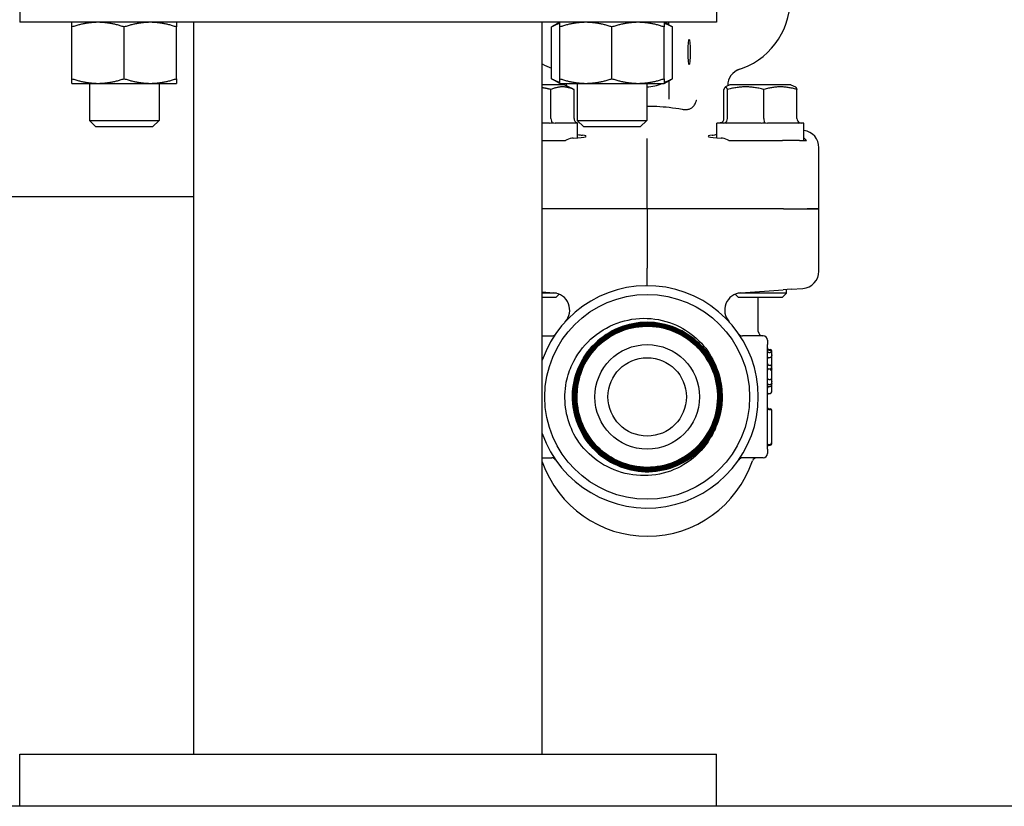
# Model space of a CAD drawing. Header units: inches. Extents: x 24 to 1128, y -94 to 748.
# Tile 514 of 573: x 922.56 to 929.62, y 297.5 to 303.14. Entities that reach past the tile are written whole.
import ezdxf

# ---------------------------------------------------------------- set-up
doc = ezdxf.new("R2010")
doc.units = ezdxf.units.IN
doc.header["$LTSCALE"] = 32
doc.header["$MEASUREMENT"] = 0
doc.layers.add('Visible (ANSI)', color=7, linetype='Continuous', lineweight=30)

msp = doc.modelspace()

# ---------------------------------------------------------------- linework, layer by layer
at = {"layer": 'Visible (ANSI)'}
for p, q in [((922.55907, 303.50112), (922.55907, 303.12612)), ((927.55907, 303.50112), (927.55907, 303.12612)), ((927.55907, 303.12612), (922.55907, 303.12612)), ((922.93407, 302.72162), (922.93407, 303.09263)), ((923.30907, 302.72162), (923.30907, 303.09263)), ((923.68407, 302.72162), (923.68407, 303.09263)), ((923.80907, 297.87612), (923.80907, 303.12612)), ((926.30907, 297.87612), (926.30907, 303.12612)), ((926.43407, 303.12612), (926.37606, 303.09263)), ((926.37606, 302.72162), (926.37606, 303.09263)), ((926.43407, 302.72162), (926.43407, 303.09263)), ((926.80907, 302.72162), (926.80907, 303.09263)), ((927.18407, 303.12612), (927.24209, 303.09263)), ((927.18407, 302.72162), (927.18407, 303.09263)), ((927.1905, 303.12242), (927.19916, 303.12242)), ((927.19916, 303.12242), (927.19916, 303.12612)), ((927.20541, 303.11816), (927.20541, 303.1138)), ((927.21791, 303.10659), (927.21791, 303.12612)), ((927.24209, 302.72162), (927.24209, 303.09263)), ((922.93407, 302.68812), (923.12157, 302.68812)), ((923.05907, 302.68812), (923.05907, 302.4219)), ((923.12157, 302.68812), (923.49657, 302.68812)), ((923.49657, 302.68812), (923.68407, 302.68812)), ((923.55907, 302.68812), (923.55907, 302.4219)), ((926.46791, 302.67862), (926.30907, 302.67862)), ((926.43407, 302.68812), (926.37606, 302.72162)), ((926.43407, 302.68812), (926.62157, 302.68812)), ((926.46791, 302.67862), (926.52501, 302.65008)), ((926.48416, 302.67097), (926.48416, 302.6705)), ((926.55907, 302.68812), (926.55907, 302.4219)), ((926.62157, 302.68812), (926.99657, 302.68812)), ((926.99657, 302.68812), (927.18407, 302.68812)), ((927.05907, 302.68812), (927.05907, 302.4219)), ((927.18407, 302.68812), (927.24209, 302.72162)), ((927.21791, 302.70766), (927.21791, 302.57535)), ((927.65541, 302.67862), (927.62321, 302.66252)), ((927.63916, 302.67097), (927.63916, 302.6705)), ((928.09291, 302.67862), (927.65541, 302.67862)), ((928.09291, 302.67862), (928.12512, 302.66252)), ((926.37116, 302.43487), (926.37116, 302.64366)), ((926.53674, 302.43487), (926.53674, 302.64366)), ((927.61253, 302.43487), (927.61253, 302.64366)), ((927.63769, 302.43487), (927.63769, 302.64366)), ((927.89932, 302.43487), (927.89932, 302.64366)), ((928.13579, 302.43487), (928.13579, 302.64366)), ((923.10626, 302.37612), (923.05907, 302.4219)), ((923.05907, 302.4219), (923.55907, 302.4219)), ((923.51188, 302.37612), (923.55907, 302.4219)), ((926.36035, 302.40362), (926.30907, 302.40362)), ((926.55768, 302.40362), (926.40142, 302.40362)), ((926.60626, 302.37612), (926.55907, 302.4219)), ((926.55907, 302.4219), (927.05907, 302.4219)), ((926.56166, 302.40362), (926.56163, 302.40362)), ((926.56166, 302.29768), (926.56166, 302.40362)), ((927.01188, 302.37612), (927.05907, 302.4219)), ((927.56166, 302.29768), (927.56166, 302.40362)), ((927.60586, 302.40362), (927.56166, 302.40362)), ((927.87876, 302.40362), (927.63185, 302.40362)), ((928.14706, 302.40362), (927.9239, 302.40362)), ((928.18666, 302.40362), (928.16622, 302.40362)), ((928.18666, 302.27862), (928.18666, 302.40362)), ((923.51188, 302.37612), (923.10626, 302.37612)), ((927.01188, 302.37612), (926.60626, 302.37612)), ((926.30907, 302.27862), (926.47484, 302.27862)), ((927.06166, 302.16828), (927.06166, 302.29316)), ((927.64849, 302.27862), (928.03371, 302.27862)), ((928.1549, 302.27862), (928.03371, 302.27862)), ((928.1549, 302.27862), (928.15988, 302.27862)), ((928.15988, 302.27862), (928.18666, 302.27862)), ((928.18666, 302.27862), (928.20469, 302.27862)), ((928.29416, 301.78862), (928.29416, 302.22652)), ((927.06166, 301.78862), (927.06166, 302.16828)), ((922.47407, 301.87612), (923.80907, 301.87612)), ((927.06166, 301.78862), (926.30907, 301.78862)), ((927.06166, 301.78862), (926.30907, 301.78862)), ((927.06166, 301.78862), (927.06166, 301.36106)), ((928.03894, 301.78862), (927.06166, 301.78862)), ((928.03894, 301.78862), (927.06166, 301.78862)), ((928.03894, 301.78862), (928.20938, 301.78862)), ((928.03894, 301.78862), (928.20938, 301.78862)), ((928.20938, 301.78862), (928.29416, 301.78862)), ((928.29416, 301.78862), (928.20938, 301.78862)), ((928.29416, 301.34147), (928.29416, 301.78862)), ((927.06166, 301.23612), (927.06166, 301.36106)), ((926.30907, 301.1913), (926.38945, 301.18567)), ((927.73388, 301.18567), (928.03677, 301.20687)), ((928.09358, 301.21084), (928.03677, 301.20687)), ((928.06166, 301.18245), (928.06166, 301.20861)), ((928.09358, 301.21084), (928.17741, 301.21671)), ((926.41023, 301.18245), (926.30907, 301.18245)), ((926.30907, 301.15362), (926.40784, 301.15362)), ((926.40784, 301.15362), (926.43005, 301.17583)), ((927.71548, 301.15362), (927.69328, 301.17583)), ((928.06166, 301.18245), (927.7131, 301.18245)), ((927.71548, 301.15362), (928.03284, 301.15362)), ((927.85916, 300.90737), (927.85916, 301.15362)), ((928.03284, 301.15362), (928.06166, 301.18245)), ((926.30907, 300.87612), (926.37822, 300.87612)), ((927.89291, 300.87612), (927.74511, 300.87612)), ((927.92416, 300.84487), (927.92416, 300.81362)), ((927.92416, 300.06362), (927.92416, 300.81362)), ((927.93458, 300.77897), (927.945, 300.77897)), ((927.93458, 300.77309), (927.945, 300.77309)), ((927.95541, 300.76268), (927.95541, 300.76855)), ((927.95541, 300.75147), (927.95541, 300.76268)), ((927.93458, 300.7577), (927.945, 300.7577)), ((927.93458, 300.72224), (927.945, 300.72224)), ((927.95541, 300.74089), (927.95541, 300.75147)), ((927.95541, 300.70928), (927.95541, 300.74089)), ((927.95541, 300.66857), (927.95541, 300.70928)), ((927.93458, 300.66734), (927.945, 300.66734)), ((927.93458, 300.63959), (927.945, 300.63959)), ((927.95541, 300.6612), (927.95541, 300.66857)), ((927.95541, 300.65693), (927.95541, 300.6612)), ((927.95541, 300.65), (927.95541, 300.65693)), ((927.95541, 300.64767), (927.95541, 300.65)), ((927.95541, 300.64313), (927.95541, 300.64767)), ((927.95541, 300.63883), (927.95541, 300.64313)), ((927.95541, 300.59441), (927.95541, 300.63883)), ((927.93458, 300.56341), (927.945, 300.56341)), ((927.95541, 300.54888), (927.95541, 300.59441)), ((927.93458, 300.52796), (927.945, 300.52796)), ((927.93458, 300.51256), (927.945, 300.51256)), ((927.95541, 300.54548), (927.95541, 300.54888)), ((927.95541, 300.53436), (927.95541, 300.54546)), ((927.95541, 300.52298), (927.95541, 300.53436)), ((927.95541, 300.47395), (927.95541, 300.52298)), ((927.93458, 300.46353), (927.945, 300.46353)), ((927.93458, 300.35274), (927.945, 300.35274)), ((927.93458, 300.34849), (927.945, 300.34849)), ((927.93458, 300.34768), (927.945, 300.34768)), ((927.95541, 300.33807), (927.95541, 300.34233)), ((927.95541, 300.33726), (927.95541, 300.33807)), ((927.95541, 300.10809), (927.95541, 300.33726)), ((927.92416, 300.06362), (927.92416, 300.03237)), ((927.93458, 300.09768), (927.945, 300.09768)), ((927.93458, 300.09241), (927.945, 300.09241)), ((927.95541, 300.10283), (927.95541, 300.10812)), ((926.30907, 300.00112), (926.37822, 300.00112)), ((927.89291, 300.00112), (927.74511, 300.00112)), ((922.55907, 297.50112), (922.55907, 297.87612)), ((922.55907, 297.87612), (927.55907, 297.87612)), ((927.55907, 297.50112), (927.55907, 297.87612)), ((971.37916, 297.50112), (914.97407, 297.50112)), ((927.55907, 297.50112), (922.55907, 297.50112))]:
    msp.add_line(p, q, dxfattribs=at)
for radius in [0.735, 0.375, 0.28125]:
    msp.add_circle((927.06166, 300.43862), radius, dxfattribs=at)
for centre, radius, start, end in [((927.56166, 303.28862), 0.525, 285.803055, 0), ((927.06166, 302.91362), 0.25, 54.900368, 56.632987), ((926.56166, 303.28862), 0.525, 241.24112, 249.296635), ((927.76416, 302.67097), 0.125, 108.15197, 180), ((926.35916, 302.67097), 0.125, 0, 7.886689), ((927.06166, 302.91362), 0.25, 269.406306, 295.577784), ((927.06166, 300.43862), 0.7975, 199.319733, 160.680267), ((926.38072, 301.06098), 0.125, 317.574, 85.997649), ((927.74261, 301.06098), 0.125, 94.002351, 222.426), ((927.89041, 300.90737), 0.03125, 180, 270), ((926.37822, 300.90737), 0.03125, 270, 325.555279), ((927.74511, 300.90737), 0.03125, 214.444721, 270), ((927.89291, 300.84487), 0.03125, 0, 90), ((927.93458, 300.78939), 0.01042, 180, 270), ((927.93458, 300.78351), 0.01042, 180, 270), ((927.945, 300.76855), 0.01042, 0, 90), ((927.945, 300.76268), 0.01042, 0, 90), ((927.93458, 300.71183), 0.01042, 90, 180), ((927.945, 300.73266), 0.01042, 270, 299.649249), ((927.93458, 300.67776), 0.01042, 180, 270), ((927.93458, 300.62917), 0.01042, 90, 180), ((927.945, 300.65692), 0.01042, 2.693988, 90), ((927.945, 300.65), 0.01042, 270, 0), ((927.93458, 300.57383), 0.01042, 180, 270), ((927.945, 300.55299), 0.01042, 58.880407, 90), ((927.93458, 300.50214), 0.01042, 90, 180), ((927.945, 300.52298), 0.01042, 270, 0), ((927.06166, 300.43862), 0.50475, 177.816541, 181.521934), ((927.06166, 300.43862), 0.5375, 354.038806, 357.7442), ((927.93458, 300.45312), 0.01042, 90, 180), ((927.945, 300.47395), 0.01042, 270, 0), ((927.93458, 300.36316), 0.01042, 180, 270), ((927.93458, 300.35809), 0.01042, 180, 270), ((927.945, 300.34233), 0.01042, 0, 90), ((927.945, 300.33726), 0.01042, 0, 90), ((927.93458, 300.08726), 0.01042, 90, 180), ((927.93458, 300.08199), 0.01042, 90, 180), ((927.945, 300.10809), 0.01042, 270, 0), ((927.945, 300.10283), 0.01042, 270, 0), ((926.37822, 299.96987), 0.03125, 34.444721, 90), ((927.74511, 299.96987), 0.03125, 90, 145.555279), ((927.84648, 299.96987), 0.03125, 90, 161.260437), ((927.89291, 300.03237), 0.03125, 270, 0), ((927.06166, 300.23612), 0.7975, 199.319733, 341.260437)]:
    msp.add_arc(centre, radius, start, end, dxfattribs=at)
msp.add_ellipse((927.36284, 302.91362), major_axis=(0, 0.0925), ratio=0.0874887, dxfattribs=at)
for centre, major_axis, ratio, start_param, end_param in [((926.38641, 302.43487), (0, -0.03125), 0.4879975, 4.712389, 5.9365385), ((926.57269, 302.43487), (0.03595, 0), 0.8693335, 3.1415927, 4.3657422), ((927.57983, 302.43487), (0.0327, 0), 0.9555533, 5.0590358, 6.2831853), ((927.60814, 302.43487), (0, -0.03125), 0.9458753, 0.3466468, 1.5707963), ((927.90247, 302.43487), (0, -0.03125), 0.1006388, 4.712389, 5.9365385), ((928.1685, 302.43487), (-0.0327, 0), 0.9555533, 0, 1.2241495), ((926.24916, 302.30854), (-0.375, 0), 0.0524078, 2.4220006, 3.5274759), ((927.87416, 302.30854), (-0.375, 0), 0.0524078, 5.897302, 7.0027774), ((928.16869, 302.22595), (0.10779, 0.06457), 0.9948398, 5.7457619, 7.172791), ((928.16869, 301.3414), (0.12517, 0.00876), 0.9961762, 4.712389, 6.2135973)]:
    msp.add_ellipse(centre, major_axis=major_axis, ratio=ratio, start_param=start_param, end_param=end_param, dxfattribs=at)
for points, weights in [([(922.93407, 303.09263), (922.93407, 303.12612), (922.93407, 303.12612)], [1, 1.0379548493, 1]), ([(923.12157, 303.12612), (923.03455, 303.12612), (922.93407, 303.09263)], [1, 1.0379548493, 1]), ([(923.30907, 303.09263), (923.20859, 303.12612), (923.12157, 303.12612)], [1, 1.0379548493, 1]), ([(923.49657, 303.12612), (923.40955, 303.12612), (923.30907, 303.09263)], [1, 1.0379548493, 1]), ([(923.68407, 303.09263), (923.58359, 303.12612), (923.49657, 303.12612)], [1, 1.0379548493, 1]), ([(923.68407, 303.12612), (923.68407, 303.12612), (923.68407, 303.09263)], [1, 1.0379548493, 1]), ([(926.43407, 303.11849), (926.40665, 303.11029), (926.37606, 303.09263)], [1.01895290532, 1.01965956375, 1]), ([(926.43407, 303.09263), (926.43407, 303.12612), (926.43407, 303.12612)], [1, 1.0379548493, 1]), ([(926.62157, 303.12612), (926.53455, 303.12612), (926.43407, 303.09263)], [1, 1.0379548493, 1]), ([(926.80907, 303.09263), (926.70859, 303.12612), (926.62157, 303.12612)], [1, 1.0379548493, 1]), ([(926.99657, 303.12612), (926.90955, 303.12612), (926.80907, 303.09263)], [1, 1.0379548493, 1]), ([(927.18407, 303.09263), (927.08359, 303.12612), (926.99657, 303.12612)], [1, 1.0379548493, 1]), ([(927.18407, 303.12612), (927.18407, 303.12612), (927.18407, 303.09263)], [1, 1.0379548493, 1]), ([(927.24209, 303.09263), (927.2115, 303.11029), (927.18407, 303.11849)], [1, 1.01965956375, 1.01895290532]), ([(922.93407, 302.72162), (923.03455, 302.68812), (923.12157, 302.68812)], [1, 1.0379548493, 1]), ([(922.93407, 302.68812), (922.93407, 302.68812), (922.93407, 302.72162)], [1, 1.0379548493, 1]), ([(923.12157, 302.68812), (923.20859, 302.68812), (923.30907, 302.72162)], [1, 1.0379548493, 1]), ([(923.30907, 302.72162), (923.40955, 302.68812), (923.49657, 302.68812)], [1, 1.0379548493, 1]), ([(923.49657, 302.68812), (923.58359, 302.68812), (923.68407, 302.72162)], [1, 1.0379548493, 1]), ([(923.68407, 302.72162), (923.68407, 302.68812), (923.68407, 302.68812)], [1, 1.0379548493, 1]), ([(926.37606, 302.72162), (926.40665, 302.70396), (926.43407, 302.69576)], [1, 1.01965956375, 1.01895290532]), ([(926.43407, 302.72162), (926.53455, 302.68812), (926.62157, 302.68812)], [1, 1.0379548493, 1]), ([(926.43407, 302.68812), (926.43407, 302.68812), (926.43407, 302.72162)], [1, 1.0379548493, 1]), ([(926.62157, 302.68812), (926.70859, 302.68812), (926.80907, 302.72162)], [1, 1.0379548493, 1]), ([(926.80907, 302.72162), (926.90955, 302.68812), (926.99657, 302.68812)], [1, 1.0379548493, 1]), ([(926.99657, 302.68812), (927.08359, 302.68812), (927.18407, 302.72162)], [1, 1.0379548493, 1]), ([(927.18407, 302.72162), (927.18407, 302.68812), (927.18407, 302.68812)], [1, 1.0379548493, 1]), ([(927.18407, 302.69576), (927.2115, 302.70396), (927.24209, 302.72162)], [1.01895290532, 1.01965956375, 1]), ([(926.37116, 302.64366), (926.33868, 302.65181), (926.30907, 302.65645)], [1.04422863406, 1.07682006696, 1.09626078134]), ([(926.53674, 302.64366), (926.45395, 302.67975), (926.37116, 302.64366)], [1.04422863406, 1.20577136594, 1.04422863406]), ([(926.52501, 302.65008), (926.53074, 302.64721), (926.53674, 302.64366)], [1.06970791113, 1.05817173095, 1.04422863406]), ([(927.63769, 302.64366), (927.62511, 302.67975), (927.61253, 302.64366)], [1.04422863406, 1.20577136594, 1.04422863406]), ([(927.89932, 302.64366), (927.76851, 302.67975), (927.63769, 302.64366)], [1.04422863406, 1.20577136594, 1.04422863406]), ([(928.13579, 302.64366), (928.01756, 302.67975), (927.89932, 302.64366)], [1.04422863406, 1.20577136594, 1.04422863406]), ([(928.12512, 302.66252), (928.13008, 302.66004), (928.13579, 302.64366)], [1.12285543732, 1.11183872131, 1.04422863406])]:
    msp.add_rational_spline(points, weights, degree=2, dxfattribs=at)
for points, knots in [([(927.31155, 302.50294), (927.31738, 302.50188), (927.3232, 302.50116), (927.33146, 302.50068), (927.33395, 302.50061), (927.33821, 302.50062), (927.33999, 302.50066), (927.34359, 302.50084), (927.3454, 302.50097), (927.34983, 302.50143), (927.35244, 302.5018), (927.35968, 302.50317), (927.3642, 302.50442), (927.37477, 302.50854), (927.38049, 302.51182), (927.3917, 302.52109), (927.39673, 302.52717), (927.40708, 302.54349), (927.41206, 302.55459), (927.4167, 302.56697), (927.41675, 302.56712), (927.41681, 302.56727)], [0, 0, 0, 0, 0.04878278, 0.04878278, 0.07002342, 0.07002342, 0.08543215, 0.08543215, 0.10127417, 0.10127417, 0.1246126, 0.1246126, 0.16706492, 0.16706492, 0.22849379, 0.22849379, 0.29966244, 0.29966244, 0.39445019, 0.39445019, 0.39562076, 0.39562076, 0.39562076, 0.39562076]), ([(927.05907, 302.52494), (927.06405, 302.52495), (927.06902, 302.52493), (927.09277, 302.52473), (927.1115, 302.52421), (927.16048, 302.52191), (927.19039, 302.51955), (927.25123, 302.51281), (927.2818, 302.50834), (927.31155, 302.50294)], [0.65090769, 0.65090769, 0.65090769, 0.65090769, 0.68888157, 0.68888157, 0.83218617, 0.83218617, 1.06533313, 1.06533313, 1.31434763, 1.31434763, 1.31434763, 1.31434763]), ([(927.52674, 302.31594), (927.53238, 302.31667), (927.53884, 302.31779), (927.55093, 302.31983), (927.55612, 302.32068), (927.56166, 302.32151)], [0, 0, 0, 0, 0.11429299, 0.11429299, 0.19064054, 0.19064054, 0.19064054, 0.19064054]), ([(926.53119, 302.29559), (926.51763, 302.29478), (926.50214, 302.29059), (926.48237, 302.2822), (926.47861, 302.28047), (926.47484, 302.27862)], [0.52788927, 0.52788927, 0.52788927, 0.52788927, 0.6827691, 0.6827691, 0.71884724, 0.71884724, 0.71884724, 0.71884724]), ([(927.64849, 302.27862), (927.64473, 302.28047), (927.64098, 302.28219), (927.62121, 302.29058), (927.60571, 302.29478), (927.59214, 302.29559)], [1.52999431, 1.52999431, 1.52999431, 1.52999431, 1.56596178, 1.56596178, 1.72096024, 1.72096024, 1.72096024, 1.72096024]), ([(926.55728, 300.45786), (926.55471, 300.39215), (926.565, 300.32657), (926.61016, 300.20303), (926.64459, 300.14625), (926.73332, 300.04907), (926.78676, 300.00961), (926.90578, 299.95338), (926.97023, 299.93716), (927.10174, 299.93034), (927.16755, 299.93981), (927.29185, 299.98346), (927.34915, 300.01722), (927.4476, 300.10484), (927.4878, 300.15785), (927.54563, 300.27633), (927.56269, 300.34067), (927.5712, 300.47228), (927.56255, 300.5383), (927.52042, 300.66334), (927.48734, 300.72115), (927.40086, 300.82086), (927.34828, 300.8618), (927.23036, 300.92122), (927.16615, 300.93913), (927.03445, 300.94933), (926.96823, 300.94151), (926.84248, 300.90091), (926.78416, 300.86852), (926.6832, 300.78318), (926.64153, 300.73105), (926.58052, 300.61372), (926.56177, 300.54965), (926.54988, 300.41789), (926.55686, 300.35147), (926.59591, 300.22502), (926.62761, 300.1662), (926.71178, 300.06401), (926.76346, 300.02162), (926.88018, 299.95902), (926.94411, 299.93942), (927.0759, 299.92584), (927.14251, 299.93198), (927.26964, 299.96948), (927.32895, 300.00047), (927.43236, 300.08346), (927.47547, 300.13467), (927.53964, 300.25076), (927.56008, 300.31453), (927.57537, 300.44634), (927.57006, 300.51313), (927.53414, 300.64092), (927.50386, 300.7007), (927.42207, 300.80532), (927.37133, 300.84915), (927.25589, 300.91489), (927.19229, 300.93618), (927.06049, 300.95317), (926.99354, 300.94871), (926.86511, 300.91436), (926.80485, 300.8848), (926.69904, 300.80422), (926.6545, 300.75397), (926.58719, 300.63921), (926.56506, 300.57579), (926.54636, 300.44401), (926.54998, 300.37691), (926.58274, 300.24785), (926.61157, 300.18713), (926.69091, 300.08014), (926.74067, 300.0349), (926.85474, 299.96603), (926.91797, 299.94306), (927.0497, 299.92265), (927.11694, 299.92542), (927.2466, 299.95658), (927.30777, 299.98468), (927.41593, 300.06277), (927.46187, 300.11202), (927.5323, 300.22537), (927.5561, 300.2884), (927.57822, 300.42006), (927.57631, 300.48743), (927.54676, 300.61767), (927.5194, 300.6793), (927.44258, 300.7886), (927.39384, 300.83524), (927.28123, 300.90721), (927.21841, 300.93186), (927.08685, 300.95568), (927.01936, 300.95463), (926.88855, 300.9267), (926.82649, 300.90008), (926.71605, 300.82455), (926.66872, 300.77634), (926.59521, 300.66448), (926.56973, 300.60189), (926.54419, 300.47044), (926.54438, 300.40284), (926.57068, 300.27149), (926.59655, 300.209), (926.67078, 300.09744), (926.71845, 300.04943), (926.82953, 299.97439), (926.89189, 299.94807), (927.0232, 299.92082), (927.0909, 299.92015), (927.22277, 299.94481), (927.28567, 299.96991), (927.39835, 300.04283), (927.44703, 300.08996), (927.5236, 300.20024), (927.55075, 300.26235), (927.57971, 300.39349), (927.58125, 300.46128), (927.55823, 300.59366), (927.5339, 300.65697), (927.46232, 300.77073), (927.41574, 300.82008), (927.30628, 300.89817), (927.24444, 300.92615), (927.11347, 300.95683), (927.04561, 300.95923), (926.91275, 300.93788), (926.84903, 300.91432), (926.7342, 300.84409), (926.68418, 300.79808), (926.60459, 300.68946), (926.57578, 300.62788), (926.54338, 300.49712), (926.54011, 300.42919), (926.5598, 300.29587), (926.58258, 300.23177), (926.65145, 300.11587), (926.69688, 300.0652), (926.80464, 299.9841), (926.86594, 299.95447), (926.99647, 299.92035), (927.06445, 299.91621), (927.19821, 299.93423), (927.2627, 299.95622), (927.37964, 300.02371), (927.43096, 300.06856), (927.51355, 300.17544), (927.54401, 300.23644), (927.57983, 300.36672), (927.58485, 300.43475), (927.56851, 300.56892), (927.54731, 300.63378), (927.48123, 300.75175), (927.43697, 300.80372), (927.33099, 300.88778), (927.27029, 300.91907), (927.14029, 300.95661), (927.07223, 300.9625), (926.93765, 300.94785), (926.87243, 300.92745), (926.75346, 300.86278), (926.70085, 300.81912), (926.61531, 300.71407), (926.58321, 300.65368), (926.54395, 300.52397), (926.53719, 300.45589), (926.55013, 300.32094), (926.56973, 300.25537), (926.63298, 300.1354), (926.67603, 300.08216), (926.78013, 299.99516), (926.84019, 299.96224), (926.96958, 299.92128), (927.03767, 299.91363), (927.17298, 299.92487), (927.23889, 299.94366), (927.35984, 300.00546), (927.4137, 300.04789), (927.50215, 300.15103), (927.53589, 300.21076), (927.57856, 300.33981), (927.58709, 300.4079), (927.57756, 300.54353), (927.55958, 300.60978), (927.49924, 300.73169), (927.45744, 300.78617), (927.35529, 300.87606), (927.2959, 300.9106), (927.16722, 300.95498), (927.09915, 300.96439), (926.9632, 300.95658), (926.89663, 300.93943), (926.77378, 300.88056), (926.71869, 300.83939), (926.62737, 300.73825), (926.59202, 300.67922), (926.54593, 300.55093), (926.53564, 300.48288), (926.54172, 300.34664), (926.55805, 300.27975), (926.61543, 300.15598), (926.65595, 300.10029), (926.75607, 300.00755), (926.81473, 299.9714), (926.94262, 299.92361), (927.01063, 299.91243), (927.14714, 299.91678), (927.21432, 299.93228), (927.339, 299.98816), (927.39529, 300.02802), (927.48944, 300.1271), (927.52639, 300.18538), (927.57588, 300.31283), (927.58794, 300.3808), (927.58532, 300.51755), (927.57067, 300.58503), (927.5163, 300.71059), (927.4771, 300.76747), (927.37909, 300.86301), (927.3212, 300.90076), (927.1942, 300.95195), (927.1263, 300.9649), (926.98932, 300.96402), (926.92156, 300.95021), (926.79513, 300.89737), (926.73767, 300.85884), (926.64074, 300.76191), (926.6022, 300.70443), (926.54932, 300.57791), (926.53549, 300.51007), (926.53461, 300.37289), (926.54758, 300.30486), (926.59888, 300.17758), (926.63672, 300.11955), (926.73255, 300.02125), (926.78962, 299.98192), (926.91564, 299.92735), (926.98339, 299.91263), (927.12075, 299.91), (927.18904, 299.92212), (927.31715, 299.97186), (927.37575, 300.00902), (927.47541, 300.10372), (927.51552, 300.16036), (927.57178, 300.28586), (927.58739, 300.35352), (927.59178, 300.49104), (927.58051, 300.55958), (927.53234, 300.6885), (927.49588, 300.74765), (927.40232, 300.84867), (927.34611, 300.88956), (927.22116, 300.9475), (927.1536, 300.96399), (927.01596, 300.97014), (926.94718, 300.95974), (926.81746, 300.91315), (926.75776, 300.87739), (926.65541, 300.78499), (926.61374, 300.72923), (926.55412, 300.60484), (926.53675, 300.53741), (926.52883, 300.39965), (926.53837, 300.33064), (926.58337, 300.20014), (926.61841, 300.13991), (926.70962, 300.03624), (926.76493, 299.9938), (926.88873, 299.93251), (926.95603, 299.91425), (927.09388, 299.90456), (927.16311, 299.91322), (927.29436, 299.95662), (927.35513, 299.99094), (927.46011, 300.08095), (927.50331, 300.1358), (927.56626, 300.25898), (927.58541, 300.32615), (927.59688, 300.46406), (927.58908, 300.53349), (927.54731, 300.66548), (927.51372, 300.72677), (927.42492, 300.83304), (927.37055, 300.877), (927.24801, 300.94162), (927.18099, 300.96165), (927.04304, 300.9749), (926.97341, 300.96798), (926.84071, 300.92784), (926.7789, 300.89499), (926.67135, 300.80742), (926.62663, 300.75354), (926.56036, 300.63165), (926.53944, 300.56481), (926.52441, 300.42683), (926.53045, 300.35702), (926.56895, 300.22362), (926.60106, 300.16131), (926.68737, 300.05249), (926.74075, 300.00702), (926.86196, 299.9391), (926.92863, 299.9173), (927.0666, 299.90049), (927.13659, 299.90564), (927.27066, 299.94249), (927.33346, 299.97384), (927.44354, 300.05888), (927.48975, 300.11175), (927.55932, 300.23226), (927.582, 300.29874), (927.6006, 300.43669), (927.59634, 300.50683), (927.56115, 300.64156), (927.53056, 300.70485), (927.44681, 300.81617), (927.39446, 300.86312), (927.27468, 300.93432), (927.20839, 300.95788), (927.07049, 300.97828), (927.0002, 300.9749), (926.86484, 300.94139), (926.80107, 300.91156), (926.68853, 300.82913), (926.64085, 300.7773), (926.56801, 300.65827), (926.54357, 300.59219), (926.52139, 300.45437), (926.52387, 300.38394), (926.5557, 300.24796), (926.58475, 300.18372), (926.66585, 300.06998), (926.71714, 300.02157), (926.8354, 299.94711), (926.90126, 299.92179), (927.03899, 299.89782), (927.10955, 299.8994), (927.24611, 299.92953), (927.31081, 299.9578), (927.42575, 300.03756), (927.47488, 300.0883), (927.5358, 300.18237), (927.55445, 300.22028), (927.58252, 300.29969), (927.59184, 300.34092), (927.59626, 300.3828)], [0, 0, 0, 0, 0.5011856, 0.5011856, 1.002559, 1.002559, 1.5041203, 1.5041203, 2.0058694, 2.0058694, 2.5078063, 2.5078063, 3.009931, 3.009931, 3.5122436, 3.5122436, 4.0147439, 4.0147439, 4.5174321, 4.5174321, 5.0203081, 5.0203081, 5.5233719, 5.5233719, 6.0266236, 6.0266236, 6.530063, 6.530063, 7.0336903, 7.0336903, 7.5375053, 7.5375053, 8.0415082, 8.0415082, 8.5456988, 8.5456988, 9.0500773, 9.0500773, 9.5546436, 9.5546436, 10.0593976, 10.0593976, 10.5643395, 10.5643395, 11.0694692, 11.0694692, 11.5747866, 11.5747866, 12.0802919, 12.0802919, 12.585985, 12.585985, 13.0918658, 13.0918658, 13.5979344, 13.5979344, 14.1041909, 14.1041909, 14.6106351, 14.6106351, 15.1172671, 15.1172671, 15.6240868, 15.6240868, 16.1310944, 16.1310944, 16.6382897, 16.6382897, 17.1456729, 17.1456729, 17.6532438, 17.6532438, 18.1610024, 18.1610024, 18.6689489, 18.6689489, 19.1770831, 19.1770831, 19.6854051, 19.6854051, 20.1939149, 20.1939149, 20.7026124, 20.7026124, 21.2114977, 21.2114977, 21.7205708, 21.7205708, 22.2298316, 22.2298316, 22.7392802, 22.7392802, 23.2489166, 23.2489166, 23.7587407, 23.7587407, 24.2687526, 24.2687526, 24.7789522, 24.7789522, 25.2893396, 25.2893396, 25.7999148, 25.7999148, 26.3106777, 26.3106777, 26.8216284, 26.8216284, 27.3327668, 27.3327668, 27.8440929, 27.8440929, 28.3556068, 28.3556068, 28.8673085, 28.8673085, 29.3791979, 29.3791979, 29.891275, 29.891275, 30.4035399, 30.4035399, 30.9159925, 30.9159925, 31.4286328, 31.4286328, 31.9414609, 31.9414609, 32.4544767, 32.4544767, 32.9676803, 32.9676803, 33.4810716, 33.4810716, 33.9946506, 33.9946506, 34.5084174, 34.5084174, 35.0223719, 35.0223719, 35.5365141, 35.5365141, 36.050844, 36.050844, 36.5653617, 36.5653617, 37.080067, 37.080067, 37.5949601, 37.5949601, 38.110041, 38.110041, 38.6253095, 38.6253095, 39.1407658, 39.1407658, 39.6564097, 39.6564097, 40.1722414, 40.1722414, 40.6882608, 40.6882608, 41.2044679, 41.2044679, 41.7208627, 41.7208627, 42.2374453, 42.2374453, 42.7542155, 42.7542155, 43.2711734, 43.2711734, 43.7883191, 43.7883191, 44.3056524, 44.3056524, 44.8231734, 44.8231734, 45.3408822, 45.3408822, 45.8587786, 45.8587786, 46.3768628, 46.3768628, 46.8951346, 46.8951346, 47.4135941, 47.4135941, 47.9322413, 47.9322413, 48.4510762, 48.4510762, 48.9700988, 48.9700988, 49.4893091, 49.4893091, 50.0087071, 50.0087071, 50.5282927, 50.5282927, 51.0480661, 51.0480661, 51.5680271, 51.5680271, 52.0881758, 52.0881758, 52.6085122, 52.6085122, 53.1290362, 53.1290362, 53.6497479, 53.6497479, 54.1706473, 54.1706473, 54.6917344, 54.6917344, 55.2130092, 55.2130092, 55.7344716, 55.7344716, 56.2561217, 56.2561217, 56.7779594, 56.7779594, 57.2999848, 57.2999848, 57.8221979, 57.8221979, 58.3445987, 58.3445987, 58.8671871, 58.8671871, 59.3899632, 59.3899632, 59.9129269, 59.9129269, 60.4360783, 60.4360783, 60.9594173, 60.9594173, 61.482944, 61.482944, 62.0066584, 62.0066584, 62.5305604, 62.5305604, 63.05465, 63.05465, 63.5789273, 63.5789273, 64.1033923, 64.1033923, 64.6280448, 64.6280448, 65.1528851, 65.1528851, 65.677913, 65.677913, 66.2031285, 66.2031285, 66.7285316, 66.7285316, 67.2541224, 67.2541224, 67.7799009, 67.7799009, 68.305867, 68.305867, 68.8320207, 68.8320207, 69.358362, 69.358362, 69.884891, 69.884891, 70.4116076, 70.4116076, 70.9385118, 70.9385118, 71.4656037, 71.4656037, 71.9928831, 71.9928831, 72.5203502, 72.5203502, 73.048005, 73.048005, 73.5758473, 73.5758473, 74.1038773, 74.1038773, 74.6320949, 74.6320949, 75.1605001, 75.1605001, 75.6890929, 75.6890929, 76.2178734, 76.2178734, 76.7468414, 76.7468414, 77.2759971, 77.2759971, 77.8053403, 77.8053403, 78.3348712, 78.3348712, 78.8645897, 78.8645897, 79.3944958, 79.3944958, 79.9245895, 79.9245895, 80.4548708, 80.4548708, 80.9853397, 80.9853397, 81.5159962, 81.5159962, 82.0468403, 82.0468403, 82.577872, 82.577872, 83.1090913, 83.1090913, 83.6404982, 83.6404982, 84.1720927, 84.1720927, 84.7038748, 84.7038748, 85.2358444, 85.2358444, 85.7680017, 85.7680017, 86.3003465, 86.3003465, 86.832879, 86.832879, 87.1533928, 87.1533928, 87.4739757, 87.4739757, 87.4739757, 87.4739757]), ([(926.52229, 300.66995), (926.55458, 300.73862), (926.59988, 300.80036), (926.711, 300.90219), (926.77547, 300.94157), (926.915, 300.99288), (926.98857, 301.00467), (927.13509, 300.99924), (927.20663, 300.98245), (927.33254, 300.92524), (927.38692, 300.8878), (927.47929, 300.79608), (927.51674, 300.74275), (927.5439, 300.68408)], [0, 0, 0, 0, 0.5782017, 0.5782017, 1.1487645, 1.1487645, 1.7116864, 1.7116864, 2.2669652, 2.2669652, 2.7667897, 2.7667897, 3.2602426, 3.2602426, 3.2602426, 3.2602426]), ([(927.59875, 300.41747), (927.59593, 300.34753), (927.57947, 300.27881), (927.52115, 300.15158), (927.47985, 300.09428), (927.37762, 299.99876), (927.31768, 299.96144), (927.18688, 299.91192), (927.11728, 299.90016), (926.97752, 299.90401), (926.9087, 299.91956), (926.78092, 299.97617), (926.72318, 300.01668), (926.6265, 300.11754), (926.58848, 300.17691), (926.53735, 300.30688), (926.52473, 300.37622), (926.52679, 300.51582), (926.54144, 300.58473), (926.59634, 300.71304), (926.63604, 300.77121), (926.73551, 300.86903), (926.79432, 300.90775), (926.92343, 300.96045), (926.99251, 300.97394), (927.13192, 300.97366), (927.20091, 300.95991), (927.32973, 300.90674), (927.38832, 300.86784), (927.48725, 300.76977), (927.52667, 300.71155), (927.58093, 300.5833), (927.59528, 300.5145), (927.59678, 300.3753), (927.58393, 300.30623), (927.53248, 300.17694), (927.49438, 300.11794), (927.39772, 300.01791), (927.3401, 299.97781), (927.21274, 299.92199), (927.14423, 299.90679), (927.00526, 299.90352), (926.93614, 299.91547), (926.80638, 299.96519), (926.74699, 300.00248), (926.64588, 300.09771), (926.60511, 300.15474), (926.54775, 300.28119), (926.5317, 300.34941), (926.52666, 300.48812), (926.53771, 300.55729), (926.5857, 300.68748), (926.62217, 300.74725), (926.71597, 300.84943), (926.77239, 300.89086), (926.89792, 300.94974), (926.96582, 300.96664), (927.10426, 300.97344), (927.17347, 300.96329), (927.30407, 300.91703), (927.36421, 300.88138), (927.46743, 300.78902), (927.50952, 300.73322), (927.56991, 300.60863), (927.58764, 300.54105), (927.5962, 300.40291), (927.58695, 300.33368), (927.54243, 300.20269), (927.50759, 300.14218), (927.41669, 300.03795), (927.36151, 299.99522), (927.23789, 299.93333), (927.17063, 299.91476), (927.03282, 299.90445), (926.96358, 299.91281), (926.83222, 299.95559), (926.77136, 299.98961), (926.66613, 300.07903), (926.62276, 300.13359), (926.55939, 300.25623), (926.53999, 300.32314), (926.52795, 300.46061), (926.53541, 300.52986), (926.57645, 300.66155), (926.60964, 300.72275), (926.69758, 300.82896), (926.7515, 300.87296), (926.87315, 300.9378), (926.93971, 300.95802), (927.07682, 300.9718), (927.14605, 300.96523), (927.27807, 300.92593), (927.33959, 300.89358), (927.44676, 300.80712), (927.49138, 300.75384), (927.55766, 300.63321), (927.5787, 300.56701), (927.5942, 300.43029), (927.58853, 300.36108), (927.55097, 300.22877), (927.51945, 300.16692), (927.43449, 300.05882), (927.38187, 300.01359), (927.26227, 299.94587), (927.19644, 299.92402), (927.06013, 299.9068), (926.99096, 299.91158), (926.85837, 299.9474), (926.79621, 299.97808), (926.6872, 300.06153), (926.64137, 300.1135), (926.57223, 300.23205), (926.54958, 300.2975), (926.53064, 300.43338), (926.53454, 300.50251), (926.56861, 300.63535), (926.59845, 300.69779), (926.68038, 300.80771), (926.73168, 300.85413), (926.84917, 300.92467), (926.91424, 300.94812), (927.04966, 300.96875), (927.11873, 300.96575), (927.2518, 300.93342), (927.31453, 300.90442), (927.42531, 300.82401), (927.47231, 300.77339), (927.54424, 300.65698), (927.56849, 300.59231), (927.59082, 300.45736), (927.58869, 300.38836), (927.55811, 300.25509), (927.52996, 300.19209), (927.45109, 300.08045), (927.40113, 300.03288), (927.28582, 299.95958), (927.22157, 299.93455), (927.08711, 299.91053), (927.01819, 299.91178), (926.88474, 299.94061), (926.82147, 299.96792), (926.70901, 300.04524), (926.66087, 300.09451), (926.58622, 300.20871), (926.56041, 300.27255), (926.53472, 300.40649), (926.53508, 300.47532), (926.56217, 300.60893), (926.58863, 300.67244), (926.6644, 300.78572), (926.71298, 300.83441), (926.82605, 300.9104), (926.88946, 300.93698), (927.02287, 300.96434), (927.09159, 300.96485), (927.22534, 300.93951), (927.28909, 300.9139), (927.40316, 300.83968), (927.45239, 300.7918), (927.5297, 300.67987), (927.55705, 300.61691), (927.58606, 300.48406), (927.58745, 300.41545), (927.56385, 300.28158), (927.53909, 300.2176), (927.46644, 300.10277), (927.41926, 300.05301), (927.3085, 299.97439), (927.24598, 299.94628), (927.1137, 299.91563), (927.04522, 299.91336), (926.91126, 299.93523), (926.84707, 299.95913), (926.73149, 300.0302), (926.6812, 300.07667), (926.6013, 300.18627), (926.57244, 300.24833), (926.54015, 300.38001), (926.53702, 300.44836), (926.55714, 300.58238), (926.58019, 300.64678), (926.64968, 300.76308), (926.69544, 300.81388), (926.80384, 300.89505), (926.86544, 300.92466), (926.9965, 300.95858), (927.0647, 300.96257), (927.19877, 300.94419), (927.26336, 300.92199), (927.38036, 300.8541), (927.43167, 300.80905), (927.51409, 300.70186), (927.54444, 300.64073), (927.57997, 300.51031), (927.58483, 300.44226), (927.56818, 300.30817), (927.54684, 300.2434), (927.48054, 300.12571), (927.43622, 300.07392), (927.33024, 299.99026), (927.2696, 299.95918), (927.13983, 299.92205), (927.07195, 299.91633), (926.93786, 299.93125), (926.87292, 299.95173), (926.75458, 300.01642), (926.7023, 300.06001), (926.61742, 300.16476), (926.58562, 300.22492), (926.54689, 300.354), (926.54032, 300.4217), (926.55351, 300.55578), (926.57313, 300.62087), (926.63622, 300.73985), (926.67908, 300.7926), (926.78258, 300.87868), (926.84223, 300.91119), (926.97063, 300.9515), (927.03813, 300.95893), (927.17216, 300.94747), (927.23741, 300.9287), (927.357, 300.86723), (927.41021, 300.82511), (927.49747, 300.72287), (927.53069, 300.66372), (927.57257, 300.53605), (927.58084, 300.46874), (927.57111, 300.33478), (927.55321, 300.2694), (927.49335, 300.14921), (927.45198, 300.09554), (927.351, 300.00712), (927.29237, 299.9732), (927.16543, 299.92976), (927.09834, 299.92065), (926.96446, 299.92867), (926.89896, 299.94571), (926.7782, 300.00394), (926.72409, 300.04456), (926.63453, 300.14425), (926.59991, 300.20236), (926.55493, 300.32855), (926.54498, 300.39542), (926.55128, 300.52918), (926.56746, 300.5948), (926.62406, 300.71611), (926.66393, 300.77065), (926.76232, 300.86134), (926.8199, 300.89664), (926.94531, 300.94316), (927.01195, 300.95394), (927.14559, 300.94935), (927.2113, 300.93403), (927.33314, 300.87906), (927.3881, 300.83995), (927.4799, 300.74287), (927.51587, 300.68583), (927.56391, 300.56121), (927.57553, 300.49481), (927.57265, 300.36133), (927.55819, 300.29552), (927.50486, 300.17318), (927.4665, 300.11781), (927.37074, 300.02492), (927.31426, 299.98828), (927.19044, 299.93873), (927.1243, 299.92629), (926.99099, 299.92747), (926.92511, 299.94107), (926.80228, 299.99276), (926.74651, 300.03035), (926.65255, 300.12478), (926.61525, 300.1807), (926.56421, 300.30369), (926.55094, 300.36957), (926.55042, 300.50268), (926.56316, 300.56863), (926.61321, 300.69192), (926.65003, 300.74808), (926.74311, 300.84309), (926.79848, 300.88104), (926.92062, 300.93357), (926.98622, 300.94765), (927.11911, 300.94986), (927.18513, 300.93798), (927.30885, 300.88958), (927.36539, 300.85354), (927.46143, 300.76181), (927.50003, 300.70702), (927.55403, 300.58574), (927.56892, 300.52042), (927.57282, 300.38777), (927.56179, 300.32171), (927.51504, 300.19756), (927.47977, 300.14066), (927.38942, 300.04361), (927.3352, 300.00437), (927.2148, 299.94892), (927.14977, 299.93322), (927.01739, 299.92764), (926.95129, 299.93781), (926.82675, 299.98291), (926.76949, 300.0174), (926.67144, 300.10637), (926.63159, 300.16), (926.57469, 300.2795), (926.55819, 300.34423), (926.55094, 300.47633), (926.56025, 300.54245), (926.60369, 300.66736), (926.6374, 300.72497), (926.72498, 300.82399), (926.77802, 300.86447), (926.89661, 300.92279), (926.96102, 300.94009), (927.09282, 300.94901), (927.15895, 300.94055), (927.28421, 300.89877), (927.34216, 300.86585), (927.44213, 300.77966), (927.48322, 300.72722), (927.54296, 300.60957), (927.56104, 300.54548), (927.57162, 300.41401), (927.56402, 300.34788), (927.5239, 300.22228), (927.49177, 300.16401), (927.40699, 300.0631), (927.35516, 300.02142), (927.23845, 299.96028), (927.1747, 299.94141), (927.04357, 299.92917), (926.97745, 299.93592), (926.85154, 299.97438), (926.79296, 300.00572), (926.69113, 300.08908), (926.64886, 300.1403), (926.59878, 300.233), (926.58413, 300.26991), (926.56376, 300.34637), (926.5581, 300.38567), (926.55709, 300.42522)], [0, 0, 0, 0, 0.5334736, 0.5334736, 1.0667595, 1.0667595, 1.5998574, 1.5998574, 2.1327676, 2.1327676, 2.6654898, 2.6654898, 3.1980243, 3.1980243, 3.7303709, 3.7303709, 4.2625297, 4.2625297, 4.7945006, 4.7945006, 5.3262836, 5.3262836, 5.8578789, 5.8578789, 6.3892862, 6.3892862, 6.9205057, 6.9205057, 7.4515374, 7.4515374, 7.9823812, 7.9823812, 8.5130372, 8.5130372, 9.0435052, 9.0435052, 9.5737855, 9.5737855, 10.1038779, 10.1038779, 10.6337824, 10.6337824, 11.163499, 11.163499, 11.6930278, 11.6930278, 12.2223687, 12.2223687, 12.7515218, 12.7515218, 13.280487, 13.280487, 13.8092643, 13.8092643, 14.3378537, 14.3378537, 14.8662553, 14.8662553, 15.394469, 15.394469, 15.9224948, 15.9224948, 16.4503327, 16.4503327, 16.9779828, 16.9779828, 17.505445, 17.505445, 18.0327193, 18.0327193, 18.5598057, 18.5598057, 19.0867042, 19.0867042, 19.6134149, 19.6134149, 20.1399376, 20.1399376, 20.6662725, 20.6662725, 21.1924195, 21.1924195, 21.7183786, 21.7183786, 22.2441498, 22.2441498, 22.7697331, 22.7697331, 23.2951285, 23.2951285, 23.820336, 23.820336, 24.3453556, 24.3453556, 24.8701873, 24.8701873, 25.3948311, 25.3948311, 25.919287, 25.919287, 26.443555, 26.443555, 26.9676351, 26.9676351, 27.4915273, 27.4915273, 28.0152316, 28.0152316, 28.5387479, 28.5387479, 29.0620764, 29.0620764, 29.5852169, 29.5852169, 30.1081695, 30.1081695, 30.6309342, 30.6309342, 31.153511, 31.153511, 31.6758999, 31.6758999, 32.1981009, 32.1981009, 32.7201139, 32.7201139, 33.241939, 33.241939, 33.7635762, 33.7635762, 34.2850254, 34.2850254, 34.8062868, 34.8062868, 35.3273602, 35.3273602, 35.8482456, 35.8482456, 36.3689432, 36.3689432, 36.8894528, 36.8894528, 37.4097745, 37.4097745, 37.9299082, 37.9299082, 38.449854, 38.449854, 38.9696118, 38.9696118, 39.4891818, 39.4891818, 40.0085637, 40.0085637, 40.5277578, 40.5277578, 41.0467639, 41.0467639, 41.565582, 41.565582, 42.0842122, 42.0842122, 42.6026544, 42.6026544, 43.1209087, 43.1209087, 43.6389751, 43.6389751, 44.1568534, 44.1568534, 44.6745439, 44.6745439, 45.1920463, 45.1920463, 45.7093609, 45.7093609, 46.2264874, 46.2264874, 46.743426, 46.743426, 47.2601766, 47.2601766, 47.7767393, 47.7767393, 48.293114, 48.293114, 48.8093008, 48.8093008, 49.3252995, 49.3252995, 49.8411103, 49.8411103, 50.3567332, 50.3567332, 50.872168, 50.872168, 51.3874149, 51.3874149, 51.9024738, 51.9024738, 52.4173447, 52.4173447, 52.9320277, 52.9320277, 53.4465226, 53.4465226, 53.9608296, 53.9608296, 54.4749486, 54.4749486, 54.9888797, 54.9888797, 55.5026227, 55.5026227, 56.0161777, 56.0161777, 56.5295448, 56.5295448, 57.0427239, 57.0427239, 57.5557149, 57.5557149, 58.068518, 58.068518, 58.5811331, 58.5811331, 59.0935602, 59.0935602, 59.6057993, 59.6057993, 60.1178504, 60.1178504, 60.6297135, 60.6297135, 61.1413886, 61.1413886, 61.6528757, 61.6528757, 62.1641748, 62.1641748, 62.6752859, 62.6752859, 63.1862089, 63.1862089, 63.696944, 63.696944, 64.207491, 64.207491, 64.7178501, 64.7178501, 65.2280211, 65.2280211, 65.7380041, 65.7380041, 66.2477991, 66.2477991, 66.7574061, 66.7574061, 67.2668251, 67.2668251, 67.776056, 67.776056, 68.2850989, 68.2850989, 68.7939538, 68.7939538, 69.3026207, 69.3026207, 69.8110995, 69.8110995, 70.3193903, 70.3193903, 70.8274931, 70.8274931, 71.3354078, 71.3354078, 71.8431345, 71.8431345, 72.3506732, 72.3506732, 72.8580239, 72.8580239, 73.3651865, 73.3651865, 73.872161, 73.872161, 74.3789476, 74.3789476, 74.885546, 74.885546, 75.3919565, 75.3919565, 75.8981789, 75.8981789, 76.4042132, 76.4042132, 76.9100595, 76.9100595, 77.4157178, 77.4157178, 77.921188, 77.921188, 78.4264701, 78.4264701, 78.9315642, 78.9315642, 79.4364703, 79.4364703, 79.9411883, 79.9411883, 80.4457182, 80.4457182, 80.9500601, 80.9500601, 81.4542139, 81.4542139, 81.9581796, 81.9581796, 82.4619573, 82.4619573, 82.9655469, 82.9655469, 83.4689484, 83.4689484, 83.9721619, 83.9721619, 84.4751873, 84.4751873, 84.9780247, 84.9780247, 85.4806739, 85.4806739, 85.9831351, 85.9831351, 86.4854082, 86.4854082, 86.9874932, 86.9874932, 87.2895124, 87.2895124, 87.5914623, 87.5914623, 87.5914623, 87.5914623]), ([(927.93458, 300.7577), (927.93339, 300.7577), (927.93222, 300.75781), (927.92994, 300.75827), (927.92887, 300.75861), (927.92689, 300.75953), (927.92605, 300.76012), (927.92502, 300.7612), (927.9247, 300.76165), (927.92428, 300.76257), (927.92417, 300.76305), (927.92416, 300.76355), (927.92416, 300.76356), (927.92416, 300.76357)], [-0.04466203, -0.04466203, -0.04466203, -0.04466203, -0.03555093, -0.03555093, -0.025838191, -0.025838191, -0.014757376, -0.014757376, -0.007429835, -0.007429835, 0, 0, 0.000221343, 0.000221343, 0.000221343, 0.000221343]), ([(927.95541, 300.75147), (927.95541, 300.75148), (927.95541, 300.7515), (927.95541, 300.75205), (927.9553, 300.75259), (927.95486, 300.75361), (927.95454, 300.7541), (927.9535, 300.75523), (927.95266, 300.75584), (927.9507, 300.75678), (927.94964, 300.75713), (927.94736, 300.75758), (927.94619, 300.7577), (927.945, 300.7577)], [-0.045097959, -0.045097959, -0.045097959, -0.045097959, -0.044871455, -0.044871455, -0.037204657, -0.037204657, -0.029705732, -0.029705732, -0.018711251, -0.018711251, -0.009070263, -0.009070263, 0, 0, 0, 0]), ([(927.95541, 300.74089), (927.95541, 300.74084), (927.95541, 300.7408), (927.9554, 300.73748), (927.95489, 300.73416), (927.95331, 300.72879), (927.95231, 300.72659), (927.95082, 300.72443), (927.9505, 300.72401), (927.95015, 300.72361)], [-0.000386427, -0.000386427, -0.000386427, -0.000386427, 0, 0, 0.028753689, 0.028753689, 0.053851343, 0.053851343, 0.060006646, 0.060006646, 0.060006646, 0.060006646]), ([(926.47624, 300.36133), (926.46826, 300.42178), (926.46998, 300.48323), (926.49095, 300.59254), (926.50588, 300.63506), (926.52229, 300.66995)], [0, 0, 0, 0, 0.46463824, 0.46463824, 0.84908635, 0.84908635, 0.84908635, 0.84908635]), ([(926.61238, 300.6749), (926.60299, 300.65546), (926.592, 300.6303), (926.5675, 300.55379), (926.55907, 300.50618), (926.55728, 300.45786)], [0.04249951, 0.04249951, 0.04249951, 0.04249951, 0.17790567, 0.17790567, 0.38402646, 0.38402646, 0.38402646, 0.38402646]), ([(927.5439, 300.68408), (927.55674, 300.65634), (927.57272, 300.61739), (927.59589, 300.51898), (927.6008, 300.46825), (927.59875, 300.41747)], [0, 0, 0, 0, 0.23296609, 0.23296609, 0.46978233, 0.46978233, 0.46978233, 0.46978233]), ([(927.95541, 300.63883), (927.95541, 300.63881), (927.95541, 300.63879), (927.9554, 300.63769), (927.95512, 300.63663), (927.95405, 300.63466), (927.95328, 300.63377), (927.95135, 300.63228), (927.95021, 300.63169), (927.9477, 300.63088), (927.94635, 300.63067), (927.945, 300.63067)], [-0.041692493, -0.041692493, -0.041692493, -0.041692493, -0.04149958, -0.04149958, -0.031007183, -0.031007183, -0.020671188, -0.020671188, -0.010335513, -0.010335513, 0, 0, 0, 0]), ([(927.95528, 300.66371), (927.95534, 300.665), (927.95541, 300.66644), (927.95541, 300.66846), (927.95541, 300.66851), (927.95541, 300.66857)], [0.003375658, 0.003375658, 0.003375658, 0.003375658, 0.034251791, 0.034251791, 0.035082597, 0.035082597, 0.035082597, 0.035082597]), ([(927.95541, 300.6612), (927.95541, 300.66123), (927.95541, 300.66127), (927.95541, 300.6621), (927.95536, 300.6629), (927.95528, 300.66371)], [-0.0003294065, -0.0003294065, -0.0003294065, -0.0003294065, 0, 0, 0.0073410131, 0.0073410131, 0.0073410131, 0.0073410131]), ([(927.95538, 300.64669), (927.9554, 300.64698), (927.95541, 300.64728), (927.95541, 300.64761), (927.95541, 300.64764), (927.95541, 300.64767)], [0.0019814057, 0.0019814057, 0.0019814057, 0.0019814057, 0.0048532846, 0.0048532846, 0.0051608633, 0.0051608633, 0.0051608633, 0.0051608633]), ([(927.95541, 300.64313), (927.95541, 300.64319), (927.95541, 300.64326), (927.95541, 300.64372), (927.95541, 300.64452), (927.95539, 300.64595), (927.95539, 300.64634), (927.95538, 300.64669)], [-0.001301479, -0.001301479, -0.001301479, -0.001301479, 0, 0, 0.007985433, 0.007985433, 0.011238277, 0.011238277, 0.011238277, 0.011238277]), ([(927.95541, 300.65693), (927.95541, 300.65695), (927.95541, 300.65698), (927.95541, 300.65714), (927.95541, 300.65728), (927.9554, 300.65741)], [-0.0017564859, -0.0017564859, -0.0017564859, -0.0017564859, -0.0014890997, -0.0014890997, 0, 0, 0, 0]), ([(927.95038, 300.56191), (927.9508, 300.56139), (927.95114, 300.56088), (927.95261, 300.55856), (927.95363, 300.55618), (927.95504, 300.55092), (927.9554, 300.54821), (927.95541, 300.54554), (927.95541, 300.5455), (927.95541, 300.54546)], [0.00574282, 0.00574282, 0.00574282, 0.00574282, 0.01169763, 0.01169763, 0.038945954, 0.038945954, 0.065701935, 0.065701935, 0.066129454, 0.066129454, 0.066129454, 0.066129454]), ([(927.93458, 300.52796), (927.9334, 300.52796), (927.93224, 300.52784), (927.92998, 300.52737), (927.92892, 300.52702), (927.92694, 300.52607), (927.92609, 300.52546), (927.92504, 300.52434), (927.92472, 300.52386), (927.92428, 300.52288), (927.92417, 300.52237), (927.92416, 300.52185), (927.92416, 300.52183), (927.92416, 300.52182)], [0, 0, 0, 0, 0.008977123, 0.008977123, 0.018588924, 0.018588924, 0.029658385, 0.029658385, 0.037134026, 0.037134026, 0.044724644, 0.044724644, 0.044947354, 0.044947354, 0.044947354, 0.044947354]), ([(927.95541, 300.53436), (927.95541, 300.53434), (927.95541, 300.53433), (927.95541, 300.53376), (927.95529, 300.53321), (927.95485, 300.53215), (927.95452, 300.53165), (927.95347, 300.53048), (927.95262, 300.52986), (927.95065, 300.5289), (927.94959, 300.52854), (927.94733, 300.52807), (927.94617, 300.52796), (927.945, 300.52796)], [-0.000228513, -0.000228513, -0.000228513, -0.000228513, 0, 0, 0.007836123, 0.007836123, 0.015504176, 0.015504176, 0.026601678, 0.026601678, 0.036241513, 0.036241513, 0.045264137, 0.045264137, 0.045264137, 0.045264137]), ([(926.59093, 300.08813), (926.57857, 300.10339), (926.55182, 300.13828), (926.501, 300.24477), (926.48403, 300.30232), (926.47624, 300.36133)], [0, 0, 0, 0, 0.14961601, 0.14961601, 0.30129017, 0.30129017, 0.30129017, 0.30129017]), ([(927.59626, 300.3828), (927.59116, 300.33358), (927.57957, 300.2854), (927.54485, 300.19494), (927.52572, 300.16134), (927.51232, 300.13911)], [0.03577692, 0.03577692, 0.03577692, 0.03577692, 0.41342112, 0.41342112, 0.77242814, 0.77242814, 0.77242814, 0.77242814]), ([(927.93458, 300.34849), (927.93357, 300.34849), (927.93258, 300.34864), (927.93058, 300.34922), (927.92962, 300.34969), (927.92767, 300.351), (927.92678, 300.3519), (927.92545, 300.35377), (927.92498, 300.35473), (927.92434, 300.35673), (927.92417, 300.35778), (927.92416, 300.35885), (927.92416, 300.35888), (927.92416, 300.35891)], [0, 0, 0, 0, 0.00770546, 0.00770546, 0.016414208, 0.016414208, 0.027740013, 0.027740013, 0.038097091, 0.038097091, 0.048888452, 0.048888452, 0.049148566, 0.049148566, 0.049148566, 0.049148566]), ([(927.95541, 300.33807), (927.95541, 300.3381), (927.95541, 300.33812), (927.95541, 300.33919), (927.95524, 300.34023), (927.95461, 300.34221), (927.95415, 300.34316), (927.95284, 300.34504), (927.95193, 300.34596), (927.94997, 300.34728), (927.949, 300.34775), (927.947, 300.34834), (927.94601, 300.34849), (927.945, 300.34849)], [-0.000246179, -0.000246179, -0.000246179, -0.000246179, 0, 0, 0.010218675, 0.010218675, 0.020229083, 0.020229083, 0.031714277, 0.031714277, 0.040524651, 0.040524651, 0.048289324, 0.048289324, 0.048289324, 0.048289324]), ([(927.51232, 300.13911), (927.47567, 300.07831), (927.42742, 300.02533), (927.31246, 299.93992), (927.2466, 299.9087), (927.10548, 299.87273), (927.03148, 299.86878), (926.88487, 299.88942), (926.81375, 299.91427), (926.68873, 299.98739), (926.63511, 300.03357), (926.59093, 300.08813)], [0, 0, 0, 0, 0.5409077, 0.5409077, 1.0908445, 1.0908445, 1.6498075, 1.6498075, 2.2177937, 2.2177937, 2.7518742, 2.7518742, 2.7518742, 2.7518742])]:
    msp.add_open_spline(points, degree=3, knots=knots, dxfattribs=at)
for points in [[(926.36035, 302.40362), (926.3671, 302.40362), (926.37432, 302.40411), (926.38123, 302.40548)], [(926.38123, 302.40548), (926.38814, 302.40411), (926.39511, 302.40362), (926.40142, 302.40362)], [(926.55768, 302.40362), (926.55883, 302.40362), (926.5598, 302.40411), (926.56047, 302.40548)], [(926.56047, 302.40548), (926.56113, 302.40411), (926.56152, 302.40362), (926.56163, 302.40362)], [(927.59094, 302.40548), (927.58773, 302.40411), (927.58468, 302.40362), (927.58211, 302.40362)], [(927.60586, 302.40362), (927.60956, 302.40362), (927.61381, 302.40411), (927.61818, 302.40548)], [(927.61818, 302.40548), (927.62255, 302.40411), (927.62728, 302.40362), (927.63185, 302.40362)], [(927.87876, 302.40362), (927.88598, 302.40362), (927.89381, 302.40411), (927.9014, 302.40548)], [(927.9014, 302.40548), (927.90899, 302.40411), (927.91676, 302.40362), (927.9239, 302.40362)], [(928.14706, 302.40362), (928.15058, 302.40362), (928.15416, 302.40411), (928.15738, 302.40548)], [(928.15738, 302.40548), (928.1606, 302.40411), (928.16364, 302.40362), (928.16622, 302.40362)], [(926.56166, 302.32152), (926.57552, 302.31942), (926.58719, 302.31715), (926.59659, 302.31594)], [(928.18665, 302.29781), (928.19346, 302.29204), (928.19949, 302.28555), (928.20469, 302.27862)]]:
    msp.add_open_spline(points, degree=3, dxfattribs=at)

doc.saveas('drawing.dxf')
